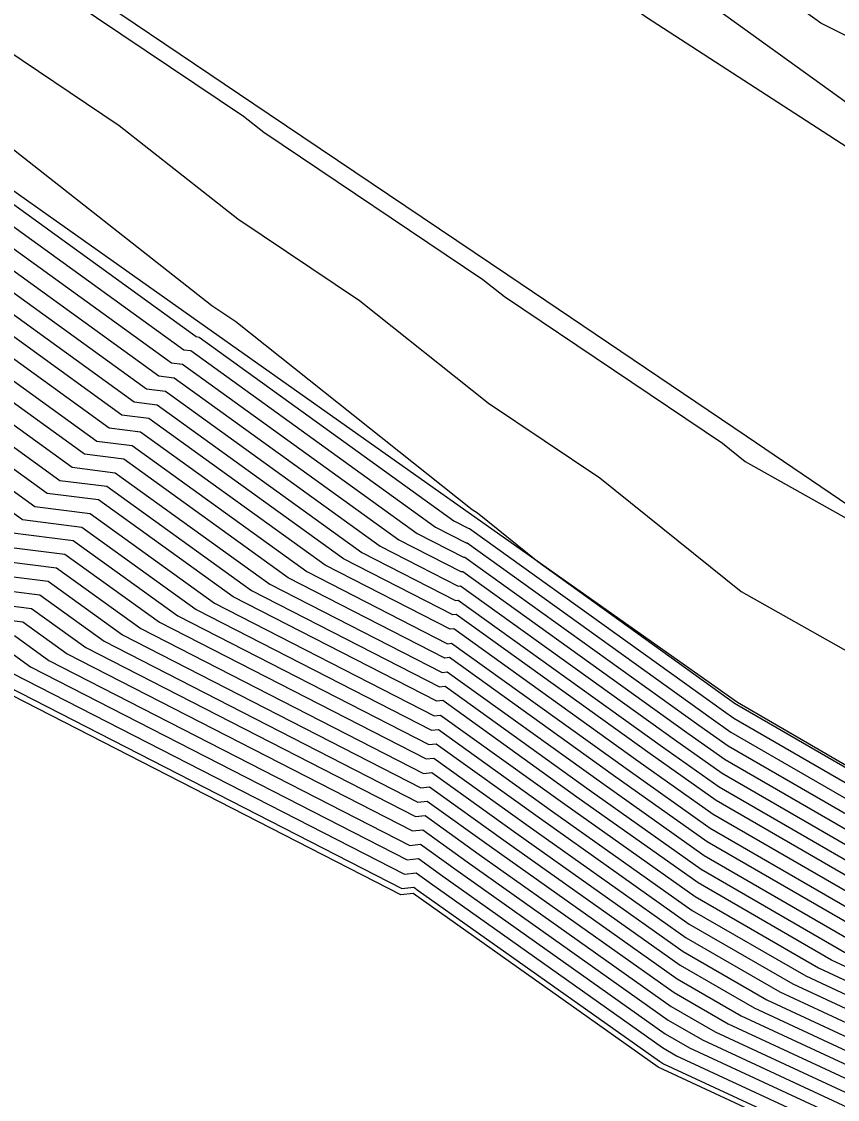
# Model space of a CAD drawing. Extents: x 2188792 to 2191981, y 386090 to 389710.
# Drawn here: x 2189286.15 to 2189307.37, y 386702.06 to 386730.09 of the extents above; entities that cross this region are included whole.
import ezdxf

# ---------------------------------------------------------------- set-up
doc = ezdxf.new("R2010")
doc.units = 0
for name, color, linetype in [('DTM Contours Major', 7, 'Continuous'), ('DTM Contours Minor', 7, 'Continuous'), ('PH Exist DTM Breakline', 7, 'Continuous')]:
    doc.layers.add(name, color=color, linetype=linetype)

msp = doc.modelspace()

# ---------------------------------------------------------------- linework, layer by layer
at = {"layer": 'DTM Contours Major'}
for points in [[(2189283.924, 386726.215), (2189290.367, 386721.559), (2189290.55, 386721.536), (2189296.917, 386716.947), (2189297.716, 386716.537), (2189297.74, 386716.54), (2189304.088, 386711.981), (2189304.603, 386711.616), (2189310.917, 386707.968), (2189311.421, 386707.734), (2189311.658, 386707.637), (2189317.979, 386703.983), (2189318.297, 386703.751), (2189323.906, 386699.428), (2189324.042, 386699.338), (2189324.263, 386699.155), (2189328.756, 386694.606), (2189330.289, 386694.406), (2189331.889, 386693.845), (2189333.507, 386692.525), (2189336.392, 386690.588), (2189343.366, 386687.541), (2189348.457, 386680.232)], [(2189335.474, 386673.747), (2189333.256, 386681.371), (2189333.035, 386682.085), (2189330.274, 386689.297), (2189330.011, 386689.824), (2189329.029, 386691.947), (2189328.658, 386692.615), (2189323.78, 386697.553), (2189322.876, 386698.301), (2189322.322, 386698.67), (2189317.86, 386702.109), (2189316.768, 386702.905), (2189311.74, 386705.811), (2189310.939, 386706.14), (2189309.237, 386706.931), (2189304.215, 386709.833), (2189302.501, 386711.047), (2189297.452, 386714.673), (2189297.367, 386714.664), (2189294.523, 386716.121), (2189289.459, 386719.771), (2189288.754, 386719.86), (2189283.629, 386723.563)], [(2189283.335, 386720.911), (2189287.141, 386718.161), (2189288.367, 386718.007), (2189292.128, 386715.296), (2189297.019, 386712.79), (2189297.164, 386712.806), (2189300.914, 386710.113), (2189303.827, 386708.049), (2189307.556, 386705.894), (2189310.458, 386704.547), (2189311.823, 386703.986), (2189315.556, 386701.828), (2189317.424, 386700.466), (2189320.737, 386697.913), (2189321.71, 386697.264), (2189323.298, 386695.951), (2189326.92, 386692.283), (2189327.707, 386690.867), (2189328.437, 386689.291), (2189329.024, 386688.111), (2189331.075, 386682.755), (2189331.769, 386680.517)], [(2189285.527, 386716.462), (2189287.275, 386716.243), (2189289.733, 386714.471), (2189296.67, 386710.916), (2189296.876, 386710.939), (2189299.326, 386709.179), (2189303.439, 386706.265), (2189305.876, 386704.857), (2189309.977, 386702.953), (2189311.905, 386702.16), (2189314.345, 386700.75), (2189316.987, 386698.824), (2189319.152, 386697.155), (2189320.544, 386696.227), (2189322.815, 386694.349), (2189325.183, 386691.952), (2189326.385, 386689.787), (2189326.862, 386688.757), (2189327.775, 386686.925), (2189329.115, 386683.425), (2189330.282, 386679.662)], [(2189283.914, 386714.763), (2189286.184, 386714.478), (2189287.338, 386713.646), (2189296.322, 386709.043), (2189296.588, 386709.072), (2189297.739, 386708.245), (2189303.051, 386704.482), (2189304.195, 386703.821), (2189309.495, 386701.359), (2189311.988, 386700.334), (2189313.134, 386699.672), (2189316.551, 386697.181), (2189317.568, 386696.397), (2189319.379, 386695.19), (2189322.333, 386692.747), (2189323.445, 386691.621), (2189325.064, 386688.708), (2189325.287, 386688.224), (2189326.525, 386685.739), (2189327.155, 386684.095), (2189328.794, 386678.807)]]:
    msp.add_lwpolyline(points, dxfattribs=at)
at = {"layer": 'DTM Contours Minor'}
for points in [[(2189352.04, 386702.555), (2189346.564, 386705.333), (2189344.418, 386706.096), (2189338.242, 386709.261), (2189336.553, 386709.907), (2189329.825, 386713.383), (2189328.664, 386714.798), (2189324.964, 386717.584), (2189322.498, 386722.216), (2189322.333, 386722.362), (2189314.417, 386725.86), (2189312.642, 386727.217), (2189306.938, 386730.051), (2189304.396, 386731.888), (2189299.954, 386736.259), (2189299.713, 386736.465), (2189298.646, 386737.627), (2189294.242, 386742.024), (2189294.001, 386742.183), (2189293.796, 386742.349), (2189286.842, 386749.3), (2189286.358, 386749.693), (2189281.445, 386753.329)], [(2189286.2, 386731.478), (2189291.924, 386727.63), (2189292.453, 386727.214), (2189298.152, 386723.385), (2189298.711, 386722.941), (2189304.381, 386719.133), (2189304.976, 386718.654), (2189310.799, 386715.382), (2189311.142, 386715.369), (2189312.697, 386715.622), (2189320.798, 386716.645), (2189321.733, 386716.763), (2189322.505, 386717.217), (2189321.725, 386717.804), (2189321.62, 386718.001), (2189317.049, 386722.053), (2189314.988, 386722.964), (2189310.326, 386726.529), (2189308.058, 386727.655), (2189303.384, 386731.032)], [(2189285.305, 386729.66), (2189288.683, 386727.389), (2189291.776, 386724.96), (2189294.936, 386722.837), (2189298.292, 386720.172), (2189301.194, 386718.223), (2189304.865, 386715.269), (2189307.673, 386713.692), (2189311.349, 386711.645), (2189314.539, 386709.851), (2189317.723, 386708.077), (2189321.357, 386706.03), (2189323.525, 386704.832), (2189328.947, 386703.333), (2189330.176, 386704.45), (2189331.648, 386703.421), (2189337.198, 386703.603), (2189341.269, 386701.058), (2189347.032, 386698.677), (2189351.321, 386696.077)], [(2189285.442, 386727.148), (2189291.099, 386722.706), (2189291.72, 386722.289), (2189297.872, 386717.404), (2189298.007, 386717.313), (2189299.577, 386716.05), (2189304.723, 386712.354), (2189304.759, 386712.33), (2189311.59, 386708.383), (2189311.613, 386708.372), (2189311.625, 386708.367), (2189318.463, 386704.414), (2189318.471, 386704.408), (2189319.188, 386703.856), (2189324.171, 386701.102), (2189326.42, 386700.48), (2189330.587, 386699.939), (2189338.106, 386697.302), (2189338.149, 386697.266), (2189338.226, 386697.215), (2189341.653, 386695.717), (2189349.617, 386692.427), (2189350.126, 386692.118)], [(2189283.983, 386726.745), (2189290.69, 386721.899), (2189290.769, 386721.889), (2189297.396, 386717.112), (2189297.786, 386716.912), (2189297.797, 386716.913), (2189304.406, 386712.168), (2189304.681, 386711.973), (2189311.253, 386708.176), (2189311.517, 386708.053), (2189311.641, 386708.002), (2189318.221, 386704.199), (2189318.384, 386704.08), (2189324.223, 386699.579), (2189324.275, 386699.545), (2189324.359, 386699.475), (2189326.073, 386697.74), (2189330.438, 386697.173), (2189334.998, 386695.573), (2189335.828, 386694.896), (2189337.309, 386693.902), (2189346.904, 386689.709), (2189349.98, 386685.292)], [(2189283.865, 386725.684), (2189290.045, 386721.219), (2189290.332, 386721.183), (2189296.438, 386716.782), (2189297.646, 386716.163), (2189297.682, 386716.167), (2189303.771, 386711.794), (2189304.526, 386711.259), (2189310.581, 386707.761), (2189311.325, 386707.416), (2189311.674, 386707.272), (2189317.737, 386703.768), (2189318.21, 386703.423), (2189323.589, 386699.276), (2189323.808, 386699.13), (2189324.166, 386698.834), (2189330.048, 386692.879)], [(2189283.806, 386725.154), (2189289.722, 386720.879), (2189290.114, 386720.83), (2189295.959, 386716.617), (2189297.577, 386715.788), (2189297.624, 386715.793), (2189303.453, 386711.607), (2189304.448, 386710.903), (2189310.245, 386707.554), (2189311.228, 386707.097), (2189311.691, 386706.907), (2189317.494, 386703.552), (2189318.122, 386703.094), (2189323.272, 386699.125), (2189323.575, 386698.923), (2189324.07, 386698.514), (2189329.701, 386692.813)], [(2189283.747, 386724.623), (2189289.399, 386720.539), (2189289.895, 386720.477), (2189295.48, 386716.452), (2189297.507, 386715.413), (2189297.567, 386715.42), (2189303.136, 386711.421), (2189304.37, 386710.546), (2189309.909, 386707.346), (2189311.132, 386706.778), (2189311.707, 386706.542), (2189317.252, 386703.337), (2189318.035, 386702.766), (2189322.955, 386698.973), (2189323.342, 386698.715), (2189323.973, 386698.194), (2189329.353, 386692.747), (2189329.558, 386692.379), (2189330.641, 386690.037), (2189330.774, 386689.771), (2189333.819, 386681.817), (2189333.851, 386681.713), (2189334.202, 386680.505)], [(2189283.688, 386724.093), (2189289.077, 386720.2), (2189289.677, 386720.124), (2189295.001, 386716.287), (2189297.437, 386715.038), (2189297.509, 386715.046), (2189302.819, 386711.234), (2189304.293, 386710.189), (2189309.573, 386707.139), (2189311.036, 386706.459), (2189311.724, 386706.177), (2189317.01, 386703.121), (2189317.948, 386702.437), (2189322.638, 386698.822), (2189323.109, 386698.508), (2189323.877, 386697.873), (2189329.006, 386692.681), (2189329.293, 386692.163), (2189330.326, 386689.931), (2189330.524, 386689.534), (2189333.427, 386681.951), (2189333.553, 386681.542), (2189334.943, 386676.768)], [(2189335.063, 386673.969), (2189332.958, 386681.2), (2189332.643, 386682.219), (2189330.024, 386689.059), (2189329.696, 386689.717), (2189328.765, 386691.731), (2189328.31, 386692.548), (2189323.684, 386697.232), (2189322.643, 386698.093), (2189322.005, 386698.519), (2189317.773, 386701.78), (2189316.525, 386702.69), (2189311.757, 386705.446), (2189310.843, 386705.822), (2189308.901, 386706.724), (2189304.138, 386709.476), (2189302.184, 386710.86), (2189297.394, 386714.3), (2189297.298, 386714.289), (2189294.044, 386715.956), (2189289.24, 386719.418), (2189288.431, 386719.52), (2189283.57, 386723.032)], [(2189283.512, 386722.502), (2189288.109, 386719.18), (2189289.022, 386719.066), (2189293.565, 386715.791), (2189297.228, 386713.914), (2189297.336, 386713.926), (2189301.866, 386710.674), (2189304.06, 386709.119), (2189308.565, 386706.517), (2189310.747, 386705.503), (2189311.773, 386705.081), (2189316.283, 386702.474), (2189317.686, 386701.452), (2189321.688, 386698.367), (2189322.41, 386697.886), (2189323.587, 386696.912), (2189327.963, 386692.482), (2189328.5, 386691.515), (2189329.381, 386689.611), (2189329.774, 386688.822), (2189332.251, 386682.353), (2189332.661, 386681.029), (2189334.651, 386674.19)], [(2189334.24, 386674.411), (2189332.364, 386680.859), (2189331.859, 386682.487), (2189329.524, 386688.585), (2189329.066, 386689.504), (2189328.236, 386691.299), (2189327.615, 386692.416), (2189323.491, 386696.592), (2189322.176, 386697.679), (2189321.371, 386698.216), (2189317.598, 386701.123), (2189316.041, 386702.259), (2189311.79, 386704.716), (2189310.651, 386705.184), (2189308.229, 386706.309), (2189303.982, 386708.762), (2189301.549, 386710.487), (2189297.279, 386713.553), (2189297.158, 386713.539), (2189293.086, 386715.626), (2189288.804, 386718.713), (2189287.786, 386718.84), (2189283.453, 386721.972)], [(2189283.394, 386721.441), (2189287.463, 386718.501), (2189288.585, 386718.36), (2189292.607, 386715.461), (2189297.089, 386713.165), (2189297.221, 386713.179), (2189301.231, 386710.3), (2189303.905, 386708.406), (2189307.892, 386706.102), (2189310.554, 386704.865), (2189311.806, 386704.351), (2189315.798, 386702.043), (2189317.511, 386700.795), (2189321.054, 386698.064), (2189321.943, 386697.471), (2189323.394, 386696.271), (2189327.268, 386692.35), (2189327.971, 386691.083), (2189328.751, 386689.397), (2189329.274, 386688.348), (2189331.467, 386682.621), (2189332.066, 386680.688)], [(2189331.471, 386680.346), (2189330.683, 386682.889), (2189328.774, 386687.874), (2189328.122, 386689.184), (2189327.443, 386690.651), (2189326.573, 386692.217), (2189323.201, 386695.631), (2189321.477, 386697.057), (2189320.42, 386697.761), (2189317.337, 386700.138), (2189315.314, 386701.612), (2189311.839, 386703.621), (2189310.362, 386704.228), (2189307.22, 386705.687), (2189303.749, 386707.692), (2189300.596, 386709.926), (2189297.106, 386712.433), (2189296.949, 386712.415), (2189291.649, 386715.131), (2189288.149, 386717.654), (2189286.818, 386717.821), (2189283.276, 386720.38)], [(2189283.217, 386719.85), (2189286.495, 386717.481), (2189287.93, 386717.301), (2189291.17, 386714.966), (2189296.88, 386712.04), (2189297.048, 386712.059), (2189300.279, 386709.74), (2189303.672, 386707.336), (2189306.884, 386705.48), (2189310.265, 386703.909), (2189311.856, 386703.256), (2189315.072, 386701.396), (2189317.249, 386699.809), (2189320.103, 386697.609), (2189321.244, 386696.849), (2189323.105, 386695.31), (2189326.225, 386692.151), (2189327.178, 386690.435), (2189327.807, 386689.077), (2189328.525, 386687.636), (2189330.291, 386683.023), (2189331.174, 386680.175)], [(2189283.158, 386719.32), (2189286.173, 386717.141), (2189287.712, 386716.948), (2189290.691, 386714.801), (2189296.81, 386711.666), (2189296.991, 386711.686), (2189299.961, 386709.553), (2189303.594, 386706.979), (2189306.548, 386705.272), (2189310.169, 386703.59), (2189311.872, 386702.89), (2189314.829, 386701.181), (2189317.162, 386699.481), (2189319.786, 386697.458), (2189321.011, 386696.642), (2189323.008, 386694.99), (2189325.878, 386692.085), (2189326.914, 386690.219), (2189327.492, 386688.971), (2189328.275, 386687.399), (2189329.899, 386683.157), (2189330.876, 386680.004)], [(2189285.85, 386716.802), (2189287.494, 386716.595), (2189290.212, 386714.636), (2189296.74, 386711.291), (2189296.933, 386711.312), (2189299.644, 386709.366), (2189303.516, 386706.622), (2189306.212, 386705.065), (2189310.073, 386703.271), (2189311.889, 386702.525), (2189314.587, 386700.965), (2189317.075, 386699.152), (2189319.469, 386697.306), (2189320.778, 386696.434), (2189322.912, 386694.669), (2189325.53, 386692.019), (2189326.65, 386690.003), (2189327.177, 386688.864), (2189328.025, 386687.162), (2189329.507, 386683.291), (2189330.579, 386679.833)], [(2189285.205, 386716.122), (2189287.057, 386715.89), (2189289.254, 386714.306), (2189296.601, 386710.541), (2189296.818, 386710.566), (2189299.009, 386708.993), (2189303.361, 386705.909), (2189305.54, 386704.65), (2189309.88, 386702.634), (2189311.922, 386701.795), (2189314.103, 386700.534), (2189316.9, 386698.495), (2189318.836, 386697.003), (2189320.311, 386696.02), (2189322.719, 386694.029), (2189324.835, 386691.886), (2189326.121, 386689.571), (2189326.547, 386688.65), (2189327.525, 386686.688), (2189328.723, 386683.559), (2189329.984, 386679.491)], [(2189284.882, 386715.782), (2189286.839, 386715.537), (2189288.775, 386714.141), (2189296.531, 386710.167), (2189296.76, 386710.192), (2189298.691, 386708.806), (2189303.283, 386705.552), (2189305.204, 386704.443), (2189309.784, 386702.315), (2189311.938, 386701.43), (2189313.86, 386700.319), (2189316.813, 386698.167), (2189318.519, 386696.852), (2189320.078, 386695.812), (2189322.622, 386693.708), (2189324.488, 386691.82), (2189325.857, 386689.356), (2189326.232, 386688.544), (2189327.275, 386686.451), (2189328.331, 386683.693), (2189329.687, 386679.32)], [(2189284.559, 386715.442), (2189286.62, 386715.184), (2189288.296, 386713.976), (2189296.461, 386709.792), (2189296.703, 386709.819), (2189298.374, 386708.619), (2189303.206, 386705.195), (2189304.868, 386704.235), (2189309.688, 386701.996), (2189311.955, 386701.065), (2189313.618, 386700.103), (2189316.725, 386697.838), (2189318.202, 386696.7), (2189319.845, 386695.605), (2189322.526, 386693.388), (2189324.14, 386691.754), (2189325.592, 386689.14), (2189325.917, 386688.437), (2189327.025, 386686.214), (2189327.939, 386683.827), (2189329.389, 386679.149)], [(2189284.237, 386715.103), (2189286.402, 386714.831), (2189287.817, 386713.811), (2189296.392, 386709.417), (2189296.645, 386709.445), (2189298.056, 386708.432), (2189303.128, 386704.839), (2189304.531, 386704.028), (2189309.592, 386701.677), (2189311.971, 386700.7), (2189313.376, 386699.888), (2189316.638, 386697.51), (2189317.885, 386696.549), (2189319.612, 386695.398), (2189322.429, 386693.067), (2189323.793, 386691.687), (2189325.328, 386688.924), (2189325.602, 386688.33), (2189326.775, 386685.976), (2189327.547, 386683.961), (2189329.092, 386678.978)], [(2189285.965, 386714.125), (2189286.859, 386713.481), (2189296.252, 386708.668), (2189296.53, 386708.699), (2189297.421, 386708.059), (2189302.973, 386704.125), (2189303.859, 386703.613), (2189309.399, 386701.04), (2189312.004, 386699.969), (2189312.891, 386699.456), (2189316.464, 386696.853), (2189317.251, 386696.246), (2189319.146, 386694.983), (2189322.237, 386692.427), (2189323.097, 386691.555), (2189324.799, 386688.492), (2189324.973, 386688.117), (2189326.275, 386685.502), (2189326.763, 386684.229), (2189328.497, 386678.636)], [(2189285.747, 386713.772), (2189286.38, 386713.316), (2189296.183, 386708.293), (2189296.472, 386708.325), (2189297.104, 386707.872), (2189302.895, 386703.768), (2189303.523, 386703.406), (2189309.303, 386700.721), (2189312.021, 386699.604), (2189312.649, 386699.241), (2189316.376, 386696.524), (2189316.934, 386696.094), (2189318.912, 386694.776), (2189322.14, 386692.106), (2189322.75, 386691.489), (2189324.535, 386688.276), (2189324.658, 386688.01), (2189326.026, 386685.265), (2189326.371, 386684.363), (2189328.199, 386678.465)], [(2189285.901, 386713.151), (2189296.113, 386707.918), (2189296.415, 386707.952), (2189296.786, 386707.685), (2189302.818, 386703.412), (2189303.187, 386703.198), (2189309.206, 386700.402), (2189312.037, 386699.239), (2189312.407, 386699.025), (2189316.289, 386696.196), (2189316.617, 386695.943), (2189318.679, 386694.568), (2189322.044, 386691.786), (2189322.402, 386691.423), (2189324.271, 386688.06), (2189324.343, 386687.904), (2189325.776, 386685.028), (2189325.979, 386684.497), (2189327.902, 386678.294)], [(2189285.422, 386712.986), (2189296.043, 386707.544), (2189296.357, 386707.578), (2189296.469, 386707.498), (2189302.74, 386703.055), (2189302.851, 386702.991), (2189309.11, 386700.083), (2189312.054, 386698.874), (2189312.165, 386698.81), (2189316.202, 386695.867), (2189316.3, 386695.791), (2189318.446, 386694.361), (2189321.947, 386691.466), (2189322.055, 386691.356), (2189324.006, 386687.844), (2189324.028, 386687.797), (2189325.526, 386684.791), (2189325.587, 386684.631), (2189327.605, 386678.123)]]:
    msp.add_lwpolyline(points, dxfattribs=at)
at = {"layer": 'PH Exist DTM Breakline'}
for points in [[(2189245.998, 386757.141), (2189254.21, 386756.681), (2189264.155, 386754.205), (2189271.877, 386749.919), (2189278.396, 386746.281), (2189284.915, 386742.643), (2189290.745, 386738.497), (2189296.575, 386734.351), (2189302.406, 386730.205), (2189308.797, 386726.075), (2189315.189, 386721.944), (2189321.581, 386717.814), (2189327.973, 386713.683), (2189336.207, 386709.311), (2189344.442, 386704.939), (2189352.677, 386700.567), (2189359.866, 386698.283), (2189367.056, 386695.999), (2189374.074, 386695.015), (2189381.092, 386694.032), (2189389.715, 386693.994), (2189398.339, 386693.957), (2189409.732, 386695.17)], [(2189406.773, 386683.091), (2189395.078, 386683.137), (2189387.259, 386683.816), (2189379.439, 386684.495), (2189371.528, 386686.362), (2189362.648, 386688.714), (2189349.965, 386691.586), (2189338.276, 386697.396), (2189330.71, 386702.211), (2189323.145, 386707.025), (2189317.096, 386711.12), (2189311.047, 386715.214), (2189304.998, 386719.309), (2189298.795, 386723.494), (2189292.593, 386727.679), (2189286.39, 386731.864), (2189278.068, 386737.187), (2189269.745, 386742.511), (2189258.103, 386748.38), (2189250.807, 386749.077)], [(2189335.549, 386673.707), (2189333.952, 386681.771), (2189331.284, 386690.255), (2189330.208, 386692.91), (2189324.419, 386699.673), (2189318.476, 386704.426), (2189311.623, 386708.404), (2189304.77, 386712.382), (2189297.852, 386717.269), (2189290.934, 386722.155), (2189284.016, 386727.042), (2189275.806, 386732.202), (2189267.596, 386737.363), (2189256.58, 386743.167), (2189252.311, 386744.74)], [(2189327.477, 386678.049), (2189325.418, 386684.689), (2189323.893, 386687.751), (2189321.906, 386691.328), (2189318.346, 386694.272), (2189316.164, 386695.726), (2189312.061, 386698.717), (2189309.069, 386699.947), (2189302.707, 386702.902), (2189296.333, 386707.418), (2189296.013, 386707.383), (2189285.217, 386712.915), (2189282.485, 386713.258), (2189279.984, 386714.192), (2189276.749, 386717.36), (2189274.946, 386718.318), (2189272.137, 386720.564), (2189269.394, 386723.195), (2189266.425, 386725.908), (2189263.102, 386727.936), (2189256.61, 386729.638), (2189250.218, 386733.102)]]:
    msp.add_lwpolyline(points, dxfattribs=at)

doc.saveas('drawing.dxf')
